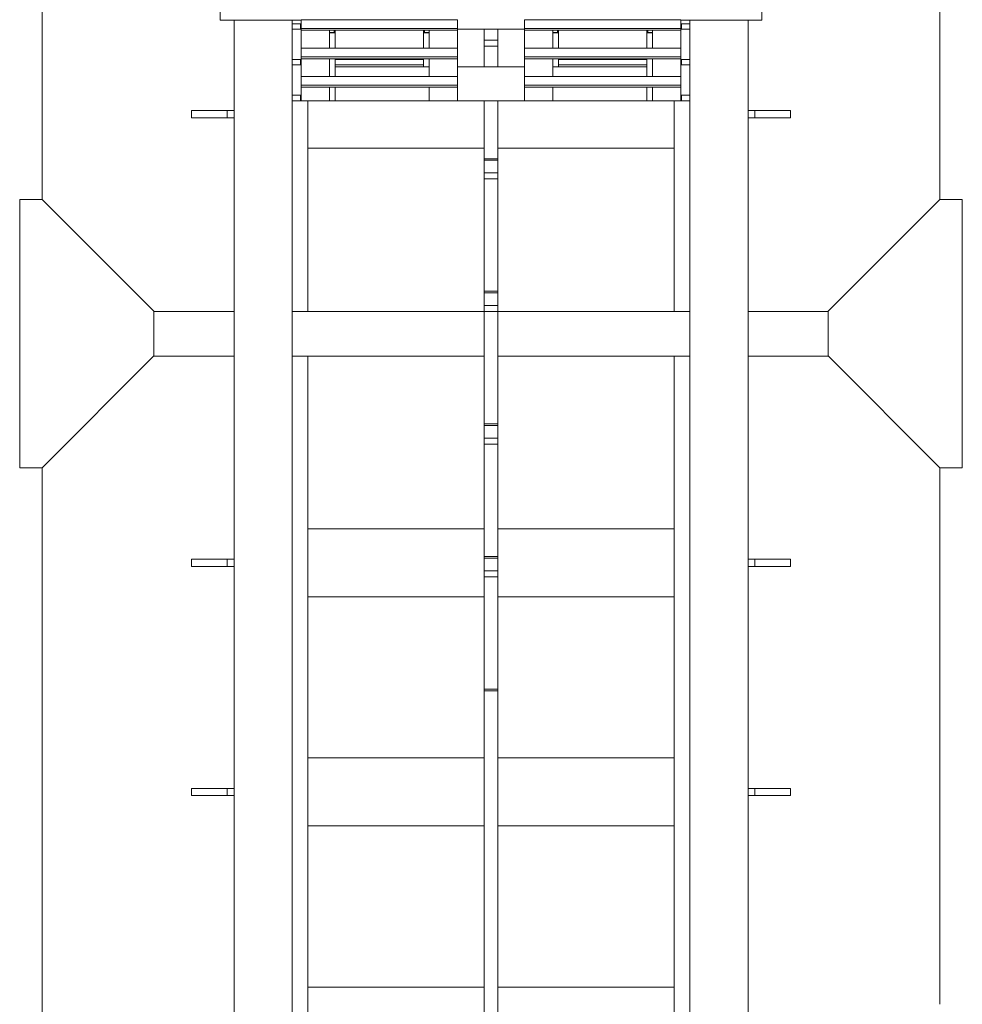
# Model space of a CAD drawing. Header units: millimetres. Extents: x 53746 to 116821, y -810352 to -765802.
# Tile 325 of 347: x 98908 to 101015, y -776002 to -773800. Entities that reach past the tile are written whole.
import ezdxf

# ---------------------------------------------------------------- set-up
doc = ezdxf.new("R2010")
doc.units = ezdxf.units.MM
doc.header["$MEASUREMENT"] = 0
for name, color, linetype, lineweight in [('Main Cradle Rails', 7, 'Continuous', 0), ('Side Cradle Stbd', 7, 'Continuous', 0), ('Side Cradle Tower', 7, 'Continuous', 0), ('Side Cradle Tower Rail Frame', 7, 'Continuous', 0)]:
    doc.layers.add(name, color=color, linetype=linetype, lineweight=lineweight)

# ---------------------------------------------------------------- blocks, each defined once
blk = doc.blocks.new('*U57')
at = {"layer": 'Side Cradle Stbd', "color": 7, "linetype": 'Continuous', "lineweight": 0}
for p, q in [((15682.4, 15239.3), (15682.4, 13874.7)), ((13675.1, 13874.7), (13675.1, 14800.8)), ((13625.1, 13874.7), (13675.1, 13874.7)), ((13625.1, 13589), (13625.1, 13874.7)), ((13675.1, 13874.7), (13925.1, 13624.7)), ((15682.4, 13874.7), (15432.4, 13624.7)), ((15732.4, 13874.7), (15682.4, 13874.7)), ((15732.4, 13589), (15732.4, 13874.7)), ((13925.1, 13589), (13925.1, 13624.7)), ((14104.2, 13624.5), (13925.1, 13624.5)), ((14663.7, 13624.5), (14269.2, 13624.5)), ((15088.3, 13624.5), (14693.7, 13624.5)), ((15432.4, 13624.5), (15253.3, 13624.5)), ((15432.4, 13589), (15432.4, 13624.7)), ((13625.1, 13274.7), (13625.1, 13589)), ((13925.1, 13524.7), (13925.1, 13589)), ((15432.4, 13524.7), (15432.4, 13589)), ((15732.4, 13274.7), (15732.4, 13589)), ((13675.1, 13274.7), (13925.1, 13524.7)), ((13924.8, 13524.5), (14104.2, 13524.5)), ((14269.2, 13524.5), (14663.7, 13524.5)), ((14693.7, 13524.5), (15088.3, 13524.5)), ((15253.3, 13524.5), (15432.7, 13524.5)), ((15682.4, 13274.7), (15432.4, 13524.7)), ((13625.1, 13274.7), (13675.1, 13274.7)), ((13675.1, 11824.7), (13675.1, 13274.7)), ((15732.4, 13274.7), (15682.4, 13274.7)), ((15682.4, 13274.7), (15682.4, 12074.5))]:
    blk.add_line(p, q, dxfattribs=at)
at = {"layer": 'Side Cradle Tower', "color": 7, "linetype": 'Continuous', "lineweight": 0}
for p, q in [((14254.2, 14276.2), (14073, 14276.2)), ((14254.2, 14277), (14603.8, 14277)), ((14753.7, 14277), (15103.3, 14277)), ((15284.4, 14276.2), (15103.3, 14276.2)), ((14253.1, 14267.8), (14253.1, 14255.8)), ((14254.2, 14253.2), (14254.2, 14257.4)), ((14254.2, 14257.4), (14603.8, 14257.4)), ((14254.2, 14253.2), (14254.2, 14213.4)), ((14254.2, 14253.2), (14603.8, 14253.2)), ((14317.7, 14213.4), (14317.7, 14253.2)), ((14328.1, 14248.7), (14328.1, 14253.2)), ((14330.3, 14248.2), (14330.3, 14253.2)), ((14527.7, 14253.2), (14527.7, 14248.2)), ((14529.9, 14253.2), (14529.9, 14248.7)), ((14540.2, 14213.4), (14540.2, 14253.2)), ((14603.8, 14253.2), (14603.8, 14257.4)), ((14603.8, 14255.8), (14753.7, 14255.8)), ((14753.7, 14253.2), (14753.7, 14257.4)), ((14753.7, 14257.4), (15103.3, 14257.4)), ((14753.7, 14253.2), (14753.7, 14247.4)), ((14753.7, 14253.2), (15103.3, 14253.2)), ((14817.2, 14213.4), (14817.2, 14253.2)), ((14827.5, 14248.7), (14827.5, 14253.2)), ((14829.7, 14248.2), (14829.7, 14253.2)), ((15027.2, 14253.2), (15027.2, 14248.2)), ((15029.4, 14253.2), (15029.4, 14248.7)), ((15039.8, 14213.4), (15039.8, 14253.2)), ((15103.3, 14253.2), (15103.3, 14257.4)), ((15103.3, 14253.2), (15103.3, 14213.4)), ((15104.3, 14255.8), (15104.3, 14267.8)), ((14328.1, 14248.7), (14317.7, 14248.9)), ((14317.7, 14247.4), (14330.3, 14247.4)), ((14328.3, 14248.7), (14328.1, 14248.7)), ((14330.3, 14247.4), (14330.3, 14248.2)), ((14330.3, 14247.4), (14330.3, 14213.4)), ((14527.7, 14248.2), (14527.7, 14247.4)), ((14527.7, 14248.2), (14527.7, 14248.2)), ((14527.7, 14213.4), (14527.7, 14247.4)), ((14527.7, 14247.4), (14540.2, 14247.4)), ((14540.2, 14248.9), (14529.9, 14248.7)), ((14753.7, 14247.4), (14753.7, 14213.4)), ((14753.7, 14247.4), (14753.7, 14247.4)), ((14827.5, 14248.7), (14817.2, 14248.9)), ((14817.2, 14247.4), (14829.7, 14247.4)), ((14828, 14248.7), (14827.5, 14248.7)), ((14829.7, 14247.4), (14829.7, 14248.2)), ((14829.7, 14247.4), (14829.7, 14213.4)), ((15027.2, 14248.2), (15027.2, 14247.4)), ((15027.2, 14248.2), (15027.2, 14248.2)), ((15027.2, 14213.4), (15027.2, 14247.4)), ((15027.2, 14247.4), (15039.8, 14247.4)), ((15039.8, 14248.9), (15029.4, 14248.7)), ((14254.2, 14213.4), (14603.8, 14213.4)), ((14317.7, 14221.1), (14317.7, 14221.1)), ((14540.2, 14221.1), (14540.2, 14221.1)), ((14753.7, 14213.4), (15103.3, 14213.4)), ((14817.2, 14221.1), (14817.2, 14221.1)), ((15039.8, 14221.1), (15039.8, 14221.1)), ((14253.1, 14187.8), (14253.1, 14175.8)), ((14254.2, 14189.7), (14254.2, 14193.9)), ((14254.2, 14193.9), (14603.8, 14193.9)), ((14254.2, 14189.7), (14254.2, 14149.9)), ((14254.2, 14189.7), (14603.8, 14189.7)), ((14317.7, 14149.9), (14317.7, 14189.7)), ((14330.3, 14189.7), (14330.3, 14187.8)), ((14330.3, 14187.8), (14527.7, 14187.8)), ((14330.3, 14175.8), (14330.3, 14187.8)), ((14527.7, 14187.8), (14527.7, 14189.7)), ((14527.7, 14187.8), (14527.7, 14175.8)), ((14540.2, 14149.9), (14540.2, 14189.7)), ((14603.8, 14189.7), (14603.8, 14193.9)), ((14753.7, 14189.7), (14753.7, 14193.9)), ((14753.7, 14193.9), (15103.3, 14193.9)), ((14753.7, 14189.7), (14753.7, 14171.8)), ((14753.7, 14189.7), (15103.3, 14189.7)), ((14817.2, 14149.9), (14817.2, 14189.7)), ((14829.7, 14189.7), (14829.7, 14171.8)), ((14829.8, 14187.8), (14829.7, 14187.8)), ((15027.2, 14187.8), (14829.8, 14187.8)), ((14829.8, 14187.8), (14829.8, 14175.8)), ((15027.2, 14187.8), (15027.2, 14189.7)), ((15027.2, 14175.8), (15027.2, 14187.8)), ((15039.8, 14149.9), (15039.8, 14189.7)), ((15103.3, 14189.7), (15103.3, 14193.9)), ((15103.3, 14189.7), (15103.3, 14149.9)), ((15104.3, 14175.8), (15104.3, 14187.8)), ((14527.7, 14175.8), (14330.3, 14175.8)), ((14330.3, 14175.8), (14330.3, 14149.9)), ((14330.3, 14171.8), (14527.7, 14171.8)), ((14527.7, 14171.8), (14527.7, 14175.8)), ((14527.7, 14171.8), (14540.2, 14171.8)), ((14527.7, 14171.8), (14527.7, 14171.8)), ((14603.7, 14171.8), (14753.7, 14171.8)), ((14753.7, 14171.8), (14753.7, 14171.8)), ((14817.2, 14171.8), (14829.7, 14171.8)), ((14829.7, 14175.8), (14829.8, 14175.8)), ((14829.7, 14171.8), (15027.2, 14171.8)), ((14829.7, 14171.8), (14829.7, 14171.8)), ((14829.8, 14175.8), (15027.2, 14175.8)), ((15027.2, 14149.9), (15027.2, 14175.8)), ((14254.2, 14149.9), (14603.8, 14149.9)), ((14753.7, 14149.9), (15103.3, 14149.9)), ((14254.2, 14126.1), (14254.2, 14130.4)), ((14254.2, 14130.4), (14603.8, 14130.4)), ((14254.2, 14126.1), (14254.2, 14095.8)), ((14254.2, 14126.1), (14603.8, 14126.1)), ((14317.7, 14095.8), (14317.7, 14126.1)), ((14330.3, 14126.1), (14330.3, 14095.8)), ((14540.2, 14095.8), (14540.2, 14126.1)), ((14603.8, 14126.1), (14603.8, 14130.4)), ((14753.7, 14126.1), (14753.7, 14130.4)), ((14753.7, 14130.4), (15103.3, 14130.4)), ((14753.7, 14126.1), (15103.3, 14126.1)), ((14817.2, 14095.8), (14817.2, 14126.1)), ((15027.2, 14095.8), (15027.2, 14126.1)), ((15039.8, 14095.8), (15039.8, 14126.1)), ((15103.3, 14126.1), (15103.3, 14130.4)), ((15103.3, 14126.1), (15103.3, 14095.8)), ((14253.1, 14107.8), (14253.1, 14095.8)), ((14540.2, 14100.4), (14540.2, 14100.4)), ((14817.2, 14100.4), (14817.2, 14100.4)), ((15104.3, 14095.8), (15104.3, 14107.8)), ((15027.2, 14095.8), (14330.3, 14095.8))]:
    blk.add_line(p, q, dxfattribs=at)
at = {"layer": 'Side Cradle Tower', "color": 7, "linetype": 'Continuous', "lineweight": 0, "flags": 128}
for points in [[(14073, 14536.2), (14073, 14536.2), (14073, 14276.2), (14073, 14276.2)], [(15284.4, 14536.2), (15284.4, 14536.2), (15284.4, 14276.2), (15284.4, 14276.2)], [(14254.2, 14257.4), (14254.2, 14277), (14254.2, 14277)], [(14603.8, 14257.4), (14603.8, 14277), (14603.8, 14277)], [(14753.7, 14257.4), (14753.7, 14277), (14753.7, 14277)], [(15103.3, 14257.4), (15103.3, 14277), (15103.3, 14277)], [(14234.2, 14267.8), (14253.1, 14267.8), (14254.2, 14267.8)], [(14234.2, 14255.8), (14253.1, 14255.8), (14254.2, 14255.8)], [(14603.7, 14253.2), (14603.7, 14250.9), (14603.7, 14228.8), (14603.7, 14213.4)], [(14753.7, 14213.4), (14753.7, 14228.8), (14753.7, 14250.9), (14753.7, 14253.2)], [(15123.3, 14267.8), (15104.3, 14267.8), (15103.3, 14267.8)], [(15123.3, 14255.8), (15104.3, 14255.8), (15103.3, 14255.8)], [(14328.3, 14248.7), (14328.7, 14248.7), (14328.9, 14248.6), (14329.1, 14248.6), (14329.5, 14248.5), (14329.6, 14248.5), (14329.8, 14248.5), (14330.1, 14248.4), (14330.1, 14248.4), (14330.2, 14248.3), (14330.3, 14248.2)], [(14527.7, 14248.2), (14527.8, 14248.3), (14527.8, 14248.4), (14528, 14248.4), (14528.2, 14248.5), (14528.3, 14248.5), (14528.6, 14248.6), (14529, 14248.6), (14529, 14248.6), (14529.4, 14248.7), (14529.9, 14248.7)], [(14828, 14248.7), (14828.4, 14248.6), (14828.4, 14248.6), (14828.8, 14248.6), (14829.1, 14248.5), (14829.2, 14248.5), (14829.4, 14248.4), (14829.6, 14248.4), (14829.6, 14248.3), (14829.7, 14248.2), (14829.7, 14248.2)], [(15027.2, 14248.2), (15027.3, 14248.3), (15027.4, 14248.4), (15027.5, 14248.4), (15027.8, 14248.5), (15027.8, 14248.5), (15028.1, 14248.6), (15028.5, 14248.6), (15028.5, 14248.6), (15028.9, 14248.7), (15029.4, 14248.7)], [(14254.2, 14193.9), (14254.2, 14213.4), (14254.2, 14213.4)], [(14603.8, 14193.9), (14603.8, 14213.4), (14603.8, 14213.4)], [(14753.7, 14193.9), (14753.7, 14213.4), (14753.7, 14213.4)], [(15103.3, 14193.9), (15103.3, 14213.4), (15103.3, 14213.4)], [(14234.2, 14187.8), (14253.1, 14187.8), (14254.2, 14187.8)], [(14603.7, 14189.7), (14603.7, 14185.9), (14603.7, 14149.9)], [(14753.7, 14149.9), (14753.7, 14185.9), (14753.7, 14189.7)], [(15123.3, 14187.8), (15104.3, 14187.8), (15103.3, 14187.8)], [(14234.2, 14175.8), (14253.1, 14175.8), (14254.2, 14175.8)], [(15123.3, 14175.8), (15104.3, 14175.8), (15103.3, 14175.8)], [(14254.2, 14130.4), (14254.2, 14149.9), (14254.2, 14149.9)], [(14603.8, 14130.4), (14603.8, 14149.9), (14603.8, 14149.9)], [(14753.7, 14130.4), (14753.7, 14149.9), (14753.7, 14149.9)], [(15103.3, 14130.4), (15103.3, 14149.9), (15103.3, 14149.9)], [(14603.7, 14126.1), (14603.7, 14107.3), (14603.7, 14095.8)], [(14753.7, 14095.8), (14753.7, 14107.3), (14753.7, 14126.1)], [(14234.2, 14107.8), (14253.1, 14107.8), (14254.2, 14107.8)], [(15123.3, 14107.8), (15104.3, 14107.8), (15103.3, 14107.8)], [(14234.2, 14095.8), (14253.1, 14095.8), (14254.2, 14095.8)], [(14254.2, 14095.8), (14254.2, 14095.8), (14330.3, 14095.8), (14330.3, 14095.8)], [(15103.3, 14095.8), (15103.3, 14095.8), (15027.2, 14095.8), (15027.2, 14095.8)], [(15123.3, 14095.8), (15104.3, 14095.8), (15103.3, 14095.8)]]:
    blk.add_lwpolyline(points, dxfattribs=at)
at = {"layer": 'Side Cradle Tower Rail Frame', "color": 7, "linetype": 'Continuous', "lineweight": 0}
for p, q in [((14104.2, 13589), (14104.2, 14276.2)), ((14234.2, 14276.2), (14234.2, 13589)), ((15123.3, 13589), (15123.3, 14276.2)), ((15253.3, 14276.2), (15253.3, 13589)), ((14663.7, 14231.2), (14663.7, 14255.8)), ((14693.7, 14255.8), (14693.7, 14231.2)), ((14663.7, 14231.2), (14693.7, 14231.2)), ((14663.7, 14217.7), (14663.7, 14231.2)), ((14693.7, 14231.2), (14693.7, 14217.7)), ((14663.7, 14217.7), (14693.7, 14217.7)), ((14663.7, 14171.8), (14663.7, 14217.7)), ((14693.7, 14217.7), (14693.7, 14171.8)), ((14269.2, 14095.8), (14269.2, 13624.5)), ((14663.7, 13966.1), (14663.7, 14095.8)), ((14693.7, 14095.8), (14693.7, 13966.1)), ((15088.3, 13624.5), (15088.3, 14095.8)), ((14089.2, 14073.7), (14009.2, 14073.7)), ((14009.2, 14057.7), (14009.2, 14073.7)), ((14009.2, 14057.7), (14089.2, 14057.7)), ((14104.2, 14073.7), (14089.2, 14073.7)), ((14089.2, 14057.7), (14089.2, 14073.7)), ((14089.2, 14057.7), (14104.2, 14057.7)), ((15253.3, 14073.7), (15268.3, 14073.7)), ((15268.3, 14057.7), (15253.3, 14057.7)), ((15268.3, 14073.7), (15348.3, 14073.7)), ((15268.3, 14057.7), (15268.3, 14073.7)), ((15348.3, 14057.7), (15268.3, 14057.7)), ((15348.3, 14057.7), (15348.3, 14073.7)), ((14663.7, 13989.6), (14269.2, 13989.6)), ((15088.3, 13989.6), (14693.7, 13989.6)), ((14663.7, 13966.1), (14693.7, 13966.1)), ((14663.7, 13962.7), (14663.7, 13966.1)), ((14693.7, 13966.1), (14693.7, 13962.7)), ((14663.7, 13962.7), (14693.7, 13962.7)), ((14663.7, 13934.5), (14663.7, 13962.7)), ((14693.7, 13962.7), (14693.7, 13934.5)), ((14663.7, 13934.5), (14693.7, 13934.5)), ((14663.7, 13921), (14663.7, 13934.5)), ((14663.7, 13921), (14693.7, 13921)), ((14663.7, 13669.4), (14663.7, 13921)), ((14693.7, 13934.5), (14693.7, 13921)), ((14693.7, 13921), (14693.7, 13669.4)), ((14663.7, 13669.4), (14693.7, 13669.4)), ((14663.7, 13666), (14663.7, 13669.4)), ((14663.7, 13666), (14693.7, 13666)), ((14663.7, 13637.7), (14663.7, 13666)), ((14693.7, 13669.4), (14693.7, 13666)), ((14693.7, 13666), (14693.7, 13637.7)), ((14663.7, 13637.7), (14693.7, 13637.7)), ((14663.7, 13624.2), (14663.7, 13637.7)), ((14693.7, 13637.7), (14693.7, 13624.2)), ((14269.2, 13624.5), (14234.2, 13624.5)), ((14663.7, 13624.2), (14693.7, 13624.2)), ((14663.7, 13589), (14663.7, 13624.2)), ((14693.7, 13624.2), (14693.7, 13589)), ((15123.3, 13624.5), (15088.3, 13624.5)), ((14104.2, 11594.5), (14104.2, 13589)), ((14234.2, 13589), (14234.2, 11594.5)), ((14663.7, 13372.7), (14663.7, 13589)), ((14693.7, 13589), (14693.7, 13372.7)), ((15123.3, 11594.5), (15123.3, 13589)), ((15253.3, 13589), (15253.3, 11594.5)), ((14234.2, 13524.5), (14269.2, 13524.5)), ((14269.2, 13524.5), (14269.2, 11579.5)), ((15088.3, 11579.5), (15088.3, 13524.5)), ((15088.3, 13524.5), (15123.3, 13524.5)), ((14663.7, 13372.7), (14693.7, 13372.7)), ((14663.7, 13369.3), (14663.7, 13372.7)), ((14693.7, 13372.7), (14693.7, 13369.3)), ((14663.7, 13369.3), (14693.7, 13369.3)), ((14663.7, 13341), (14663.7, 13369.3)), ((14693.7, 13369.3), (14693.7, 13341)), ((14663.7, 13341), (14693.7, 13341)), ((14663.7, 13327.5), (14663.7, 13341)), ((14663.7, 13327.5), (14693.7, 13327.5)), ((14663.7, 13075.9), (14663.7, 13327.5)), ((14693.7, 13341), (14693.7, 13327.5)), ((14693.7, 13327.5), (14693.7, 13075.9)), ((14663.7, 13138), (14269.2, 13138)), ((15088.3, 13138), (14693.7, 13138)), ((14089.2, 13070), (14009.2, 13070)), ((14009.2, 13054), (14009.2, 13070)), ((14104.2, 13070), (14089.2, 13070)), ((14089.2, 13054), (14089.2, 13070)), ((14663.7, 13075.9), (14693.7, 13075.9)), ((14663.7, 13072.6), (14663.7, 13075.9)), ((14663.7, 13072.6), (14693.7, 13072.6)), ((14663.7, 13044.3), (14663.7, 13072.6)), ((14693.7, 13075.9), (14693.7, 13072.6)), ((14693.7, 13072.6), (14693.7, 13044.3)), ((15253.3, 13070), (15268.3, 13070)), ((15268.3, 13070), (15348.3, 13070)), ((15268.3, 13054), (15268.3, 13070)), ((15348.3, 13054), (15348.3, 13070)), ((14009.2, 13054), (14089.2, 13054)), ((14089.2, 13054), (14104.2, 13054)), ((14663.7, 13044.3), (14693.7, 13044.3)), ((14663.7, 13030.8), (14663.7, 13044.3)), ((14693.7, 13044.3), (14693.7, 13030.8)), ((15268.3, 13054), (15253.3, 13054)), ((15348.3, 13054), (15268.3, 13054)), ((14663.7, 13030.8), (14693.7, 13030.8)), ((14663.7, 12779.2), (14663.7, 13030.8)), ((14693.7, 13030.8), (14693.7, 12779.2)), ((14663.7, 12985.9), (14269.2, 12985.9)), ((15088.3, 12985.9), (14693.7, 12985.9)), ((14663.7, 12779.2), (14693.7, 12779.2)), ((14663.7, 12775.8), (14663.7, 12779.2)), ((14663.7, 12775.8), (14693.7, 12775.8)), ((14663.7, 11649.1), (14663.7, 12775.8)), ((14693.7, 12779.2), (14693.7, 12775.8)), ((14693.7, 12775.8), (14693.7, 11649.1)), ((14663.7, 12625.5), (14269.2, 12625.5)), ((15088.3, 12625.5), (14693.7, 12625.5)), ((14089.2, 12557.5), (14009.2, 12557.5)), ((14009.2, 12541.5), (14009.2, 12557.5)), ((14104.2, 12557.5), (14089.2, 12557.5)), ((14089.2, 12541.5), (14089.2, 12557.5)), ((15253.3, 12557.5), (15268.3, 12557.5)), ((15268.3, 12557.5), (15348.3, 12557.5)), ((15268.3, 12541.5), (15268.3, 12557.5)), ((15348.3, 12541.5), (15348.3, 12557.5)), ((14009.2, 12541.5), (14089.2, 12541.5)), ((14089.2, 12541.5), (14104.2, 12541.5)), ((15268.3, 12541.5), (15253.3, 12541.5)), ((15348.3, 12541.5), (15268.3, 12541.5)), ((14663.7, 12473.4), (14269.2, 12473.4)), ((15088.3, 12473.4), (14693.7, 12473.4)), ((14663.7, 12113), (14269.2, 12113)), ((15088.3, 12113), (14693.7, 12113))]:
    blk.add_line(p, q, dxfattribs=at)

msp = doc.modelspace()

# ---------------------------------------------------------------- block references
at = {"layer": 'Main Cradle Rails', "color": 7, "linetype": 'Continuous', "lineweight": 0}
msp.add_blockref('*U57', (85283.05, -788076.95), dxfattribs=at)

doc.saveas('drawing.dxf')
